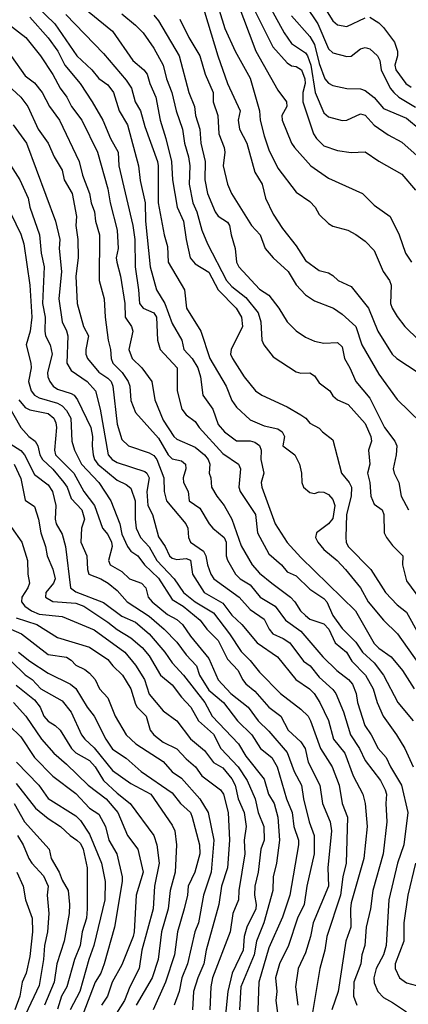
# Model space of a CAD drawing. Header units: metres. Extents: x -46681 to -43747, y -240911 to -237677.
# Tile 1013 of 1056: x -44079 to -44037, y -238518 to -238411. Entities that reach past the tile are written whole.
import ezdxf

# ---------------------------------------------------------------- set-up
doc = ezdxf.new("R2010")
doc.units = ezdxf.units.M
doc.layers.add('CONTOUR_INDEX', color=1, linetype='Continuous')
doc.layers.add('CONTOUR_INTER', color=3, linetype='Continuous')

msp = doc.modelspace()

# ---------------------------------------------------------------- linework, layer by layer
at = {"layer": 'CONTOUR_INDEX'}
for points, elevation in [([(-44073.6, -238408.61), (-44069.1, -238412.33), (-44066.89, -238415.52), (-44065.68, -238416.52), (-44065.32, -238417.02), (-44065.05, -238418.02), (-44064.38, -238419.52), (-44063.92, -238422.02), (-44063.28, -238424.02), (-44062.68, -238426.52), (-44062.56, -238428.52), (-44062.05, -238431.52), (-44061.37, -238433.02), (-44061.1, -238435.02), (-44060.63, -238437.02), (-44060.1, -238437.69), (-44058.6, -238438.6), (-44057.6, -238440.52), (-44055.63, -238442.52), (-44055.06, -238443.52), (-44054.94, -238444.52), (-44056.18, -238447.02), (-44056.25, -238447.52), (-44056.03, -238448.02), (-44054.77, -238450.02), (-44053.53, -238451.52), (-44052.86, -238452.02), (-44050.1, -238453.26), (-44048.6, -238454.15), (-44048.04, -238454.52), (-44047.6, -238455.07), (-44046.6, -238455.6), (-44046.24, -238456.02), (-44045.1, -238456.88), (-44044.18, -238460.52), (-44043.32, -238461.52), (-44043.08, -238462.02), (-44043.11, -238463.02), (-44043.63, -238465.02), (-44043.7, -238467.52), (-44043.66, -238468.02), (-44043.44, -238468.52), (-44040.97, -238471.02), (-44039.38, -238473.52), (-44038.1, -238474.87), (-44037.1, -238475.67), (-44035.79, -238478.02)], 70), ([(-44057.48, -238410.02), (-44056.88, -238412.02), (-44055.75, -238414.52), (-44054.1, -238417.43), (-44053.1, -238421.02), (-44053.01, -238422.02), (-44052.6, -238423.74), (-44052.1, -238425.26), (-44051.1, -238427.25), (-44049.1, -238429.88), (-44047.6, -238430.89), (-44047.04, -238431.52), (-44046.6, -238432.3), (-44045.6, -238433.28), (-44045.1, -238433.59), (-44043.48, -238434.02), (-44042.6, -238434.5), (-44041.6, -238435.22), (-44040.6, -238436.25), (-44039.63, -238438.52), (-44038.94, -238439.52), (-44038.75, -238440.02), (-44038.82, -238442.02), (-44038.67, -238442.52), (-44038.1, -238443.44), (-44037.29, -238444.52), (-44035.76, -238446.02)], 65), ([(-44048.08, -238409.52), (-44046.73, -238411.52), (-44045.6, -238414.23), (-44045.1, -238414.68), (-44043.6, -238415.07), (-44043.1, -238415.05), (-44042.1, -238414.23), (-44041.6, -238414.09), (-44041.1, -238414.25), (-44040.24, -238415.02), (-44040, -238415.52), (-44039.84, -238416.52), (-44038.88, -238418.52), (-44038.48, -238419.02), (-44037.91, -238419.52), (-44036.1, -238420.62)], 60), ([(-44080.1, -238415.09), (-44078.6, -238417.18), (-44077.6, -238417.95), (-44076.78, -238419.02), (-44075.96, -238420.52), (-44074.88, -238422.02), (-44072.73, -238426.52), (-44072.36, -238428.02), (-44071.6, -238430.02), (-44071.42, -238431.02), (-44071.05, -238432.02), (-44070.96, -238433.02), (-44070.53, -238434.52), (-44070.55, -238439.52), (-44070, -238441.52), (-44069.92, -238443.52), (-44069.59, -238446.02), (-44069.31, -238447.02), (-44069.26, -238448.02), (-44069.06, -238448.52), (-44068.04, -238449.52), (-44067.4, -238450.52), (-44067.21, -238451.02), (-44067.1, -238452.59), (-44066.6, -238453.9), (-44064.1, -238456.7), (-44063.05, -238458.52), (-44062.6, -238458.96), (-44061.6, -238459.15), (-44061.16, -238459.52), (-44061.11, -238460.02), (-44061.4, -238461.02), (-44061.38, -238461.52), (-44060.87, -238462.52), (-44060.75, -238463.52), (-44059.6, -238464.32), (-44058.59, -238466.02), (-44058.18, -238466.52), (-44056.96, -238467.52), (-44056.72, -238468.02), (-44056.74, -238469.52), (-44056.6, -238470.01), (-44055.72, -238471.52), (-44055.2, -238472.02), (-44054.1, -238472.69), (-44053.04, -238474.02), (-44051.39, -238475.02), (-44050.25, -238476.52), (-44048.6, -238477.72), (-44046.19, -238480.52), (-44044.66, -238482.02), (-44043.39, -238483.02), (-44042.97, -238483.52), (-44042.58, -238484.52), (-44042.43, -238485.52), (-44041.62, -238488.02), (-44040.94, -238489.02), (-44040.18, -238490.52), (-44039.31, -238491.52), (-44038.84, -238492.52), (-44037.62, -238494.52), (-44036.95, -238497.52), (-44037.4, -238501.02), (-44038.08, -238503.02), (-44039, -238507.02), (-44039.3, -238512.02), (-44039.6, -238513.02), (-44040.39, -238514.52), (-44040.64, -238515.52), (-44040.6, -238516.09), (-44040.2, -238517.02), (-44039.6, -238517.69), (-44038.6, -238518.21), (-44037.1, -238519.25)], 75), ([(-44079.29, -238452.52), (-44078.6, -238453.35), (-44078.1, -238453.61), (-44076.1, -238454.02), (-44075.5, -238454.52), (-44075.28, -238455.02), (-44075.22, -238455.52), (-44075.41, -238458.02), (-44075.32, -238458.52), (-44073.32, -238460.52), (-44072.24, -238462.52), (-44071.06, -238464.02), (-44070.19, -238466.52), (-44069.6, -238467.21), (-44069.22, -238468.02), (-44069.13, -238468.52), (-44069.55, -238470.02), (-44069.36, -238470.52), (-44068.1, -238471.23), (-44067.26, -238472.02), (-44065.96, -238472.52), (-44065.48, -238473.02), (-44065.23, -238474.02), (-44064.78, -238474.52), (-44063.1, -238475.91), (-44062.1, -238476.47), (-44061.47, -238477.02), (-44060.6, -238478.28), (-44058.6, -238480.71), (-44057.6, -238483.04), (-44056.22, -238484.52), (-44054.32, -238486.02), (-44053.26, -238487.52), (-44052.1, -238488.64), (-44050.1, -238490.95), (-44049.34, -238493.02), (-44048.51, -238494.52), (-44048.29, -238496.02), (-44047.7, -238498.52), (-44047.16, -238500.02), (-44047.15, -238502.02), (-44047.93, -238505.52), (-44048.24, -238507.52), (-44048.95, -238509.02), (-44049.93, -238512.02), (-44050.92, -238514.02), (-44051.35, -238515.52), (-44051.21, -238517.02), (-44051.31, -238518.02), (-44050.91, -238521.02)], 80), ([(-44079.6, -238476.3), (-44077.36, -238477.02), (-44075.1, -238478.44), (-44071.6, -238479.49), (-44069.6, -238480.81), (-44069.07, -238481.52), (-44068.02, -238482.52), (-44067.6, -238483.18), (-44067.1, -238484.03), (-44066.6, -238485.7), (-44066.42, -238486.02), (-44065.43, -238487.02), (-44064.99, -238488.52), (-44064.62, -238489.02), (-44063.6, -238489.85), (-44062.1, -238490.57), (-44061.1, -238491.67), (-44060.05, -238492.52), (-44059.37, -238493.52), (-44057.36, -238495.02), (-44057.01, -238495.52), (-44056.51, -238497.52), (-44056.35, -238500.52), (-44056.57, -238503.52), (-44057.24, -238505.52), (-44057.51, -238507.52), (-44058.9, -238512.52), (-44059.15, -238514.02), (-44059.82, -238515.52), (-44060.27, -238517.02), (-44060.41, -238519.02)], 85), ([(-44079.87, -238485.52), (-44078.55, -238487.02), (-44076.84, -238489.52), (-44075.49, -238491.02), (-44074.1, -238492.22), (-44071.77, -238494.52), (-44069.8, -238496.02), (-44068.54, -238497.52), (-44067.46, -238500.02), (-44066.34, -238501.52), (-44065.78, -238504.02), (-44066.54, -238506.52), (-44066.75, -238510.52), (-44066.87, -238511.02), (-44068.1, -238514.13), (-44069.14, -238516.02), (-44069.64, -238517.52), (-44070.32, -238518.52)], 90), ([(-44079.46, -238500.02), (-44078.83, -238501.02), (-44078.23, -238502.52), (-44077.9, -238503.02), (-44076.6, -238504.4), (-44076.12, -238505.52), (-44076.23, -238506.52), (-44076.05, -238508.52), (-44076.18, -238510.52), (-44076.52, -238512.02), (-44076.62, -238513.52), (-44077.1, -238516.38), (-44078.56, -238519.52)], 95)]:
    msp.add_lwpolyline(points, dxfattribs=dict(at, elevation=elevation))
at = {"layer": 'CONTOUR_INTER'}
for points, elevation in [([(-44052.83, -238408.02), (-44050.43, -238412.52), (-44049.6, -238413.67), (-44048.1, -238414.7), (-44047.87, -238415.02), (-44047.52, -238416.02), (-44047.02, -238419.02), (-44046.1, -238421.22), (-44045.6, -238421.67), (-44044.1, -238422.06), (-44043.6, -238422.02), (-44042.1, -238421.33), (-44041.6, -238421.49), (-44040.6, -238422.57), (-44039.1, -238423.63), (-44037.6, -238424.43), (-44035.6, -238426.2)], 62), ([(-44047.07, -238408.02), (-44045.1, -238411.21), (-44044.6, -238411.64), (-44043.6, -238411.81), (-44041.6, -238410.87)], 59), ([(-44078.46, -238408.52), (-44075.4, -238411.52), (-44072.99, -238415.02), (-44071.35, -238416.52), (-44070.6, -238417.47), (-44069.6, -238418.17), (-44069.01, -238419.02), (-44068.38, -238421.02), (-44067.48, -238422.52), (-44066.28, -238427.02), (-44066.1, -238428.6), (-44065.55, -238431.02), (-44065.51, -238433.02), (-44065, -238438.02), (-44064.32, -238440.52), (-44063.39, -238442.02), (-44062.6, -238444.2), (-44061.54, -238446.02), (-44061.32, -238447.02), (-44060.43, -238448.02), (-44059.83, -238449.02), (-44059.54, -238450.02), (-44059.28, -238452.02), (-44058.18, -238453.52), (-44057.6, -238455.22), (-44056.9, -238456.02), (-44055.6, -238456.97), (-44054.1, -238457), (-44053.6, -238457.13), (-44053.1, -238457.5), (-44052.92, -238458.02), (-44052.95, -238459.02), (-44052.63, -238460.52), (-44052.9, -238461.52), (-44052.83, -238462.02), (-44051.39, -238466.02), (-44050.1, -238468.07), (-44048.6, -238469.72), (-44042.66, -238475.52), (-44040.6, -238479.07), (-44040.1, -238479.59), (-44038.78, -238480.52), (-44037.54, -238482.02), (-44036.27, -238484.02)], 72), ([(-44055.58, -238409.02), (-44053.49, -238414.52), (-44051.1, -238418.76), (-44050.15, -238420.02), (-44050.11, -238420.52), (-44050.66, -238421.52), (-44050.64, -238422.02), (-44049.61, -238424.52), (-44049.29, -238425.02), (-44047.51, -238427.02), (-44045.6, -238428.33), (-44041.88, -238430.02), (-44040.6, -238431.3), (-44038.87, -238432.52), (-44037.88, -238434.52), (-44037.2, -238436.52), (-44036.55, -238437.52)], 64), ([(-44059.1, -238410.22), (-44057.63, -238415.02), (-44056.57, -238418.02), (-44055.2, -238421.02), (-44055.43, -238422.02), (-44055.28, -238423.02), (-44054.48, -238424.52), (-44053.6, -238427.7), (-44052.8, -238429.02), (-44052.44, -238430.52), (-44051.6, -238432.29), (-44050.6, -238433.82), (-44049.1, -238435.72), (-44048.1, -238437.32), (-44046.6, -238438.43), (-44045.6, -238438.68), (-44045.1, -238438.95), (-44044.52, -238439.52), (-44043.1, -238440.16), (-44041.22, -238442.52), (-44040.2, -238445.02), (-44038.65, -238447.52), (-44038.15, -238448.02), (-44035.84, -238449.52)], 66), ([(-44053.6, -238410.12), (-44051.66, -238414.02), (-44050.1, -238415.79), (-44049.6, -238416.09), (-44049.1, -238416.17), (-44048.52, -238416.52), (-44048.15, -238417.52), (-44048.13, -238418.02), (-44048.39, -238419.02), (-44048.38, -238420.02), (-44047.22, -238423.52), (-44046.91, -238424.02), (-44046.1, -238424.84), (-44044.6, -238425.33), (-44043.1, -238425.56), (-44041.6, -238425.46), (-44040.1, -238426.5), (-44037.6, -238427.93), (-44036.1, -238429.65)], 63), ([(-44078.1, -238410.78), (-44076.1, -238413.05), (-44075.05, -238414.52), (-44074.3, -238416.02), (-44072.64, -238418.02), (-44071.32, -238420.02), (-44070.17, -238422.02), (-44069.32, -238424.02), (-44068.47, -238425.52), (-44068.4, -238427.02), (-44066.9, -238433.52), (-44066.69, -238435.02), (-44066.62, -238438.02), (-44066.26, -238440.52), (-44066.18, -238442.02), (-44065.78, -238442.52), (-44064.61, -238443.02), (-44064.3, -238443.52), (-44064.22, -238446.02), (-44063.9, -238447.02), (-44062.06, -238449.02), (-44062.08, -238451.52), (-44061.57, -238453.52), (-44061.1, -238454.15), (-44060.1, -238454.89), (-44059.66, -238455.52), (-44057.1, -238458.36), (-44055.4, -238459.52), (-44055.18, -238460.02), (-44055.34, -238462.02), (-44055.19, -238462.52), (-44053.55, -238465.02), (-44053.3, -238467.02), (-44052.1, -238469.32), (-44050.69, -238470.52), (-44050.1, -238471.25), (-44049.1, -238471.69), (-44047.6, -238473.14), (-44046.1, -238474.17), (-44045.77, -238474.52), (-44045.1, -238476.02), (-44044.1, -238477.46), (-44042.6, -238478.93), (-44041.88, -238480.02), (-44040.6, -238481.2), (-44039.59, -238482.52), (-44038.03, -238485.52), (-44036.37, -238487.52)], 73), ([(-44074.17, -238410.52), (-44070.1, -238414.74), (-44067.6, -238417.67), (-44067.05, -238418.52), (-44066.63, -238420.02), (-44066.07, -238421.02), (-44065.6, -238422.73), (-44064.21, -238426.52), (-44064.12, -238427.02), (-44064.12, -238431.02), (-44063.49, -238434.52), (-44063.1, -238435.81), (-44063.06, -238437.52), (-44061.28, -238440.52), (-44061.05, -238442.52), (-44059.47, -238445.02), (-44058.49, -238448.02), (-44056.73, -238451.02), (-44056.1, -238452.6), (-44055.6, -238453.32), (-44054.1, -238454.69), (-44052.6, -238455.34), (-44051.1, -238455.68), (-44050.62, -238456.02), (-44050.39, -238456.52), (-44050.55, -238457.52), (-44049.26, -238458.52), (-44048.75, -238459.52), (-44048.53, -238460.52), (-44048.48, -238461.52), (-44048.3, -238462.02), (-44047.6, -238462.63), (-44047.1, -238462.73), (-44046.6, -238462.56), (-44046.1, -238462.57), (-44045.6, -238462.82), (-44045.1, -238463.38), (-44044.88, -238464.02), (-44045.1, -238465.46), (-44045.6, -238466.03), (-44046.91, -238467.02), (-44047, -238467.52), (-44046.76, -238468.02), (-44046.1, -238468.82), (-44044.63, -238470.02), (-44043.74, -238471.02), (-44042.1, -238473), (-44041.25, -238474.52), (-44039.6, -238476.53), (-44038.09, -238478.02), (-44034.54, -238483.02)], 71), ([(-44068.1, -238410.42), (-44066.6, -238411.67), (-44065.77, -238412.52), (-44064.6, -238414.18), (-44063.58, -238416.02), (-44063.22, -238417.52), (-44062.63, -238419.02), (-44062.19, -238421.02), (-44061.49, -238423.02), (-44061.27, -238424.52), (-44060.82, -238426.02), (-44060.7, -238427.02), (-44060.76, -238429.02), (-44060.34, -238431.02), (-44059.94, -238432.02), (-44059.38, -238434.02), (-44058.76, -238435.52), (-44056.7, -238439.52), (-44056.1, -238440.17), (-44054.6, -238441.37), (-44053.23, -238443.02), (-44052.94, -238444.02), (-44052.85, -238446.02), (-44052.63, -238446.52), (-44051.6, -238447.81), (-44049.1, -238449.46), (-44048.6, -238449.6), (-44047.6, -238449.58), (-44047.1, -238449.9), (-44046.6, -238450.65), (-44045.44, -238451.52), (-44045.1, -238452.07), (-44044.62, -238452.52), (-44043.46, -238453.02), (-44041.6, -238455.08), (-44040.98, -238456.52), (-44040.89, -238457.02), (-44041.22, -238458.02), (-44041.07, -238459.52), (-44041.34, -238460.52), (-44041.1, -238461.52), (-44040.99, -238463.02), (-44040.6, -238463.9), (-44039.74, -238464.52), (-44039.56, -238465.02), (-44039.51, -238467.02), (-44039.26, -238467.52), (-44038.6, -238468.4), (-44037.48, -238469.52), (-44037.51, -238470.52), (-44037.1, -238472.26), (-44035.05, -238475.02)], 69), ([(-44064.6, -238410.59), (-44064.1, -238411.21), (-44061.85, -238415.02), (-44060.8, -238419.02), (-44060.18, -238420.52), (-44060.07, -238421.52), (-44059.61, -238423.02), (-44059.5, -238424.52), (-44059.01, -238426.52), (-44059.04, -238428.52), (-44058.76, -238430.02), (-44057.92, -238432.02), (-44057.6, -238432.49), (-44056.6, -238433.13), (-44056.36, -238433.52), (-44056.2, -238434.52), (-44055.75, -238436.02), (-44055.62, -238437.52), (-44055.35, -238438.02), (-44053.1, -238440.46), (-44052.1, -238441.11), (-44050.99, -238442.52), (-44050.09, -238444.02), (-44049.1, -238445), (-44048.1, -238445.69), (-44047.1, -238446.13), (-44046.1, -238446.34), (-44044.6, -238446.26), (-44044.1, -238446.72), (-44043.83, -238448.02), (-44043.25, -238449.02), (-44042.61, -238450.52), (-44041.1, -238452.35), (-44039.5, -238455.52), (-44038.38, -238457.02), (-44038.16, -238457.52), (-44038.2, -238458.52), (-44038.53, -238460.02), (-44038.45, -238460.52), (-44037.93, -238461.52), (-44037.66, -238463.02), (-44036.89, -238464.52)], 68), ([(-44061.76, -238411.02), (-44060.81, -238413.02), (-44059.6, -238415.02), (-44059, -238417.02), (-44058.15, -238419.02), (-44058.13, -238420.02), (-44057.65, -238421.52), (-44057.53, -238423.52), (-44056.95, -238425.02), (-44056.89, -238425.52), (-44057.05, -238427.02), (-44056.59, -238429.02), (-44056.14, -238430.02), (-44053.98, -238433.52), (-44053.04, -238434.52), (-44052.47, -238436.02), (-44051.61, -238437.02), (-44049.96, -238438.52), (-44049.1, -238439.96), (-44048.1, -238441.06), (-44047.1, -238441.73), (-44045.03, -238442.52), (-44044.1, -238443.16), (-44042.6, -238444.51), (-44041.95, -238446.52), (-44040.1, -238449.72), (-44038.1, -238452.47), (-44035.5, -238455.02)], 67), ([(-44049.6, -238410.65), (-44047.6, -238412.9), (-44047.1, -238413.76), (-44046.6, -238415.86), (-44046, -238417.52), (-44045.6, -238418), (-44045.1, -238418.25), (-44043.6, -238418.56), (-44042.1, -238418.62), (-44041.6, -238418.8), (-44040.6, -238419.56), (-44039.6, -238420.76), (-44037.1, -238421.82), (-44034.1, -238424.28)], 61), ([(-44041.1, -238410.8), (-44040.1, -238411.43), (-44039.6, -238411.91), (-44038.4, -238413.52), (-44038.09, -238414.52), (-44038.09, -238415.02), (-44038.35, -238416.02), (-44038.25, -238416.52), (-44037.15, -238418.02), (-44036.6, -238418.41)], 59), ([(-44080.46, -238411.52), (-44078.53, -238413.02), (-44076.94, -238415.02), (-44075.6, -238417.04), (-44074.8, -238418.52), (-44074.06, -238419.52), (-44073.57, -238420.52), (-44072.45, -238422.02), (-44070.75, -238425.52), (-44069.61, -238429.52), (-44069.36, -238431.02), (-44068.61, -238434.02), (-44068.5, -238436.02), (-44068.69, -238437.02), (-44068.65, -238437.52), (-44068.25, -238439.02), (-44067.75, -238442.02), (-44067.72, -238443.52), (-44067.02, -238444.52), (-44066.9, -238445.02), (-44067.34, -238447.02), (-44066.95, -238448.02), (-44065.92, -238449.02), (-44064.82, -238450.52), (-44064.5, -238452.52), (-44063.6, -238454.74), (-44062.43, -238456.52), (-44062.1, -238456.8), (-44060.1, -238457.69), (-44059.1, -238458.5), (-44058.69, -238459.02), (-44058.51, -238459.52), (-44058.57, -238460.52), (-44058.39, -238461.02), (-44058.34, -238462.02), (-44057.76, -238463.02), (-44056.93, -238464.02), (-44056.1, -238465.52), (-44055.1, -238468.42), (-44053.88, -238470.52), (-44053.1, -238471.4), (-44051.77, -238472.52), (-44049.73, -238474.02), (-44049.24, -238474.52), (-44048.62, -238475.52), (-44048.1, -238476.03), (-44047.6, -238476.43), (-44046.1, -238476.94), (-44045.56, -238477.52), (-44044.87, -238479.02), (-44043.61, -238480.02), (-44043.06, -238481.02), (-44041.54, -238482.52), (-44040.74, -238484.02), (-44040.29, -238485.52), (-44039.64, -238487.02), (-44038.17, -238489.02), (-44037.29, -238490.52), (-44036.37, -238492.52)], 74), ([(-44081.6, -238417.22), (-44079.1, -238419.52), (-44078.33, -238420.52), (-44077.2, -238423.02), (-44076.1, -238424.52), (-44075.46, -238426.02), (-44074.6, -238427.48), (-44074.37, -238428.52), (-44073.51, -238430.02), (-44073.04, -238432.52), (-44073.08, -238433.52), (-44072.88, -238435.02), (-44072.83, -238437.02), (-44073.09, -238439.02), (-44072.95, -238442.02), (-44072.27, -238444.52), (-44071.72, -238445.52), (-44072.01, -238447.02), (-44072, -238447.52), (-44071.83, -238448.02), (-44070.6, -238449.5), (-44069.6, -238450.14), (-44069.24, -238450.52), (-44069.08, -238451.02), (-44068.6, -238455.17), (-44068.1, -238456.83), (-44067.35, -238457.52), (-44065.1, -238458.31), (-44064.6, -238458.6), (-44064.29, -238459.02), (-44063.5, -238461.02), (-44063.48, -238462.52), (-44063.23, -238463.52), (-44061.13, -238466.02), (-44060.91, -238466.52), (-44060.84, -238467.52), (-44060.62, -238468.02), (-44059.2, -238469.02), (-44058.95, -238469.52), (-44058.77, -238470.52), (-44058.41, -238471.52), (-44058.06, -238472.02), (-44055.33, -238474.02), (-44054.1, -238475.38), (-44052.6, -238476.43), (-44052.06, -238477.52), (-44051.66, -238478.02), (-44050.52, -238478.52), (-44049.81, -238479.02), (-44048.32, -238481.02), (-44047.57, -238481.52), (-44046.6, -238482.75), (-44045.1, -238484.08), (-44044.78, -238484.52), (-44043.97, -238486.52), (-44043.18, -238489.02), (-44042.2, -238490.52), (-44041.6, -238491.82), (-44039.94, -238494.02), (-44039.41, -238495.02), (-44039.28, -238495.52), (-44039.35, -238496.52), (-44039.23, -238498.52), (-44039.62, -238502.02), (-44040.77, -238506.02), (-44041.01, -238508.02), (-44041.47, -238510.02), (-44041.64, -238512.02), (-44041.95, -238513.02), (-44042.06, -238514.02), (-44042.81, -238516.02), (-44042.85, -238517.52), (-44042.5, -238518.52)], 76), ([(-44079.93, -238422.52), (-44078.46, -238424.52), (-44075.31, -238433.02), (-44074.83, -238435.02), (-44074.92, -238436.02), (-44074.67, -238438.52), (-44074.96, -238441.52), (-44074.6, -238444.02), (-44074.1, -238444.98), (-44073.96, -238445.52), (-44074.07, -238448.52), (-44073.6, -238449.3), (-44071.88, -238450.52), (-44070.96, -238451.52), (-44070.45, -238453.52), (-44069.59, -238458.52), (-44069.13, -238459.02), (-44068.6, -238459.33), (-44065.6, -238460.32), (-44065.35, -238460.52), (-44065.12, -238461.02), (-44065.35, -238462.52), (-44065.25, -238464.02), (-44064.74, -238465.02), (-44064.1, -238467.44), (-44063.38, -238468.52), (-44062.91, -238469.52), (-44062.6, -238469.77), (-44062.1, -238469.93), (-44061.1, -238469.81), (-44060.6, -238469.98), (-44060.39, -238471.52), (-44059.13, -238473.52), (-44057.1, -238474.7), (-44056.1, -238476), (-44055.03, -238477.02), (-44053.37, -238479.02), (-44051.15, -238480.52), (-44049.14, -238483.02), (-44047.65, -238484.02), (-44047.16, -238484.52), (-44046.53, -238485.52), (-44045.6, -238487.48), (-44045.04, -238489.52), (-44043.81, -238491.02), (-44042.91, -238493.52), (-44041.86, -238495.52), (-44041.6, -238496.52), (-44041.36, -238499.02), (-44041.73, -238502.52), (-44043.1, -238507.34), (-44043.19, -238508.02), (-44043.17, -238510.02), (-44043.7, -238511.52), (-44044.53, -238517.02), (-44045.24, -238519.02)], 77), ([(-44080.46, -238426.52), (-44079.2, -238428.52), (-44078.3, -238430.52), (-44078.11, -238431.52), (-44077.04, -238434.52), (-44076.88, -238436.52), (-44076.53, -238438.02), (-44076.73, -238442.02), (-44076.43, -238443.52), (-44076.49, -238445.02), (-44076.41, -238445.52), (-44075.88, -238446.52), (-44075.67, -238447.52), (-44076.17, -238449.52), (-44076.14, -238450.02), (-44075.92, -238450.52), (-44075.56, -238451.02), (-44075.1, -238451.35), (-44073.6, -238451.82), (-44073.29, -238452.02), (-44072.93, -238452.52), (-44071.47, -238455.52), (-44071.28, -238456.52), (-44071.33, -238457.52), (-44071.2, -238458.52), (-44071.06, -238459.02), (-44070.7, -238459.52), (-44068.6, -238461.27), (-44067.6, -238461.74), (-44067.1, -238462.14), (-44066.64, -238463.52), (-44066.64, -238465.52), (-44066.52, -238466.52), (-44066.07, -238467.52), (-44065.1, -238468.55), (-44064.26, -238470.02), (-44062.4, -238472.02), (-44061.37, -238473.52), (-44060.1, -238474.54), (-44058.1, -238475.75), (-44056.37, -238478.02), (-44055.1, -238479.97), (-44054.1, -238480.93), (-44053.1, -238482.19), (-44050.8, -238484.52), (-44048.6, -238486.25), (-44047.81, -238487.02), (-44047.53, -238487.52), (-44046.46, -238490.52), (-44045.17, -238492.52), (-44044.43, -238494.52), (-44044.1, -238496.52), (-44043.53, -238498.02), (-44043.67, -238503.02), (-44044.03, -238504.52), (-44044.28, -238506.52), (-44045.77, -238511.02), (-44046, -238512.52), (-44046.52, -238514.52), (-44047.37, -238519.52)], 78), ([(-44081.23, -238430.02), (-44079.1, -238434.45), (-44078.75, -238435.52), (-44078.1, -238440.02), (-44077.88, -238443.52), (-44078.07, -238445.02), (-44078.52, -238446.52), (-44077.99, -238448.52), (-44077.97, -238449.02), (-44078.26, -238450.52), (-44077.96, -238451.52), (-44077.6, -238451.99), (-44077.1, -238452.31), (-44075.1, -238452.89), (-44074.6, -238453.16), (-44074.1, -238453.67), (-44073.64, -238454.52), (-44073.55, -238457.02), (-44073.25, -238458.02), (-44072.49, -238459.52), (-44070.59, -238461.52), (-44069.28, -238463.52), (-44068.32, -238466.02), (-44068.1, -238467.17), (-44067.48, -238468.52), (-44067.1, -238469.02), (-44066.33, -238469.52), (-44065.63, -238470.52), (-44064.1, -238471.95), (-44062.6, -238474.29), (-44061.41, -238475.02), (-44059.57, -238476.52), (-44058.84, -238477.52), (-44057.6, -238478.77), (-44056.6, -238480.8), (-44055.42, -238482.02), (-44054.96, -238483.02), (-44054.6, -238483.47), (-44053.6, -238484.27), (-44052.1, -238486.01), (-44050.77, -238487.02), (-44049.98, -238488.52), (-44048.6, -238489.81), (-44048.14, -238490.52), (-44047.81, -238492.02), (-44046.52, -238494.52), (-44046.23, -238496.52), (-44045.42, -238498.52), (-44045.26, -238499.52), (-44045.66, -238503.52), (-44045.58, -238505.52), (-44047.26, -238509.52), (-44047.54, -238511.02), (-44048.1, -238512.82), (-44048.88, -238514.52), (-44049.18, -238516.52), (-44048.93, -238518.52)], 79), ([(-44081.08, -238452.02), (-44079.1, -238455.52), (-44078.22, -238456.52), (-44077.54, -238457.02), (-44077.25, -238457.52), (-44077.01, -238458.52), (-44076.73, -238459.02), (-44075.6, -238460.07), (-44074.41, -238461.52), (-44074.04, -238462.02), (-44073.6, -238463.27), (-44072.45, -238464.52), (-44072.16, -238465.52), (-44072.49, -238466.52), (-44072.54, -238468.02), (-44071.9, -238469.52), (-44071.84, -238471.02), (-44071.68, -238471.52), (-44070.39, -238472.02), (-44069.56, -238472.52), (-44068.6, -238473.32), (-44067.51, -238474.52), (-44065.1, -238476.11), (-44063.47, -238477.52), (-44062.1, -238478.95), (-44061.1, -238480.32), (-44059.96, -238481.52), (-44059.64, -238482.52), (-44058.6, -238484.18), (-44057.03, -238485.52), (-44055.49, -238487.52), (-44053.93, -238489.02), (-44052.98, -238490.52), (-44051.76, -238491.52), (-44051.17, -238492.52), (-44050.16, -238496.02), (-44049.53, -238497.52), (-44049.37, -238499.02), (-44048.86, -238500.52), (-44048.85, -238501.02), (-44049.8, -238506.52), (-44050.6, -238508.91), (-44052.1, -238512.25), (-44053.16, -238516.02), (-44053.38, -238522.02)], 81), ([(-44080.67, -238457.02), (-44079.1, -238458.03), (-44078.7, -238458.52), (-44077.6, -238460.64), (-44076.1, -238461.8), (-44075.65, -238462.52), (-44075.27, -238464.02), (-44075.34, -238465.52), (-44075.25, -238466.02), (-44074.6, -238467.15), (-44074.23, -238468.52), (-44073.68, -238473.02), (-44073.1, -238473.45), (-44070.1, -238474.6), (-44068.1, -238476.11), (-44066.6, -238476.76), (-44065.11, -238478.02), (-44063.42, -238480.02), (-44062.6, -238481.18), (-44061.36, -238482.52), (-44059.05, -238485.52), (-44058.26, -238487.02), (-44055.38, -238490.02), (-44054.6, -238491.35), (-44052.6, -238493.87), (-44052.12, -238495.52), (-44051.5, -238496.52), (-44051.11, -238498.02), (-44050.93, -238500.52), (-44051.25, -238503.02), (-44051.61, -238504.52), (-44051.65, -238506.02), (-44052.62, -238509.52), (-44053.43, -238511.52), (-44053.68, -238513.02), (-44055.14, -238516.52), (-44055.29, -238519.02)], 82), ([(-44079.8, -238459.52), (-44079.1, -238461.1), (-44078.6, -238463.46), (-44077.6, -238464.13), (-44077.15, -238465.52), (-44076.91, -238467.02), (-44076.41, -238468.52), (-44076.23, -238469.52), (-44075.6, -238470.98), (-44075.36, -238472.02), (-44075.52, -238472.52), (-44076.38, -238473.52), (-44076.39, -238474.02), (-44075.6, -238474.49), (-44073.1, -238474.7), (-44072.22, -238475.02), (-44069.6, -238476.75), (-44068.6, -238477.57), (-44067.1, -238478.45), (-44065.88, -238479.52), (-44065.1, -238480.41), (-44063.87, -238482.52), (-44062.6, -238483.57), (-44061.6, -238484.94), (-44060.57, -238486.02), (-44059.75, -238487.52), (-44058.1, -238488.98), (-44057.32, -238490.52), (-44055.41, -238492.52), (-44054.45, -238494.02), (-44053.56, -238496.02), (-44053.23, -238497.52), (-44052.63, -238499.02), (-44052.59, -238500.52), (-44052.95, -238501.52), (-44053.24, -238504.02), (-44053.61, -238505.52), (-44053.65, -238506.52), (-44053.47, -238507.52), (-44053.51, -238508.02), (-44054.49, -238510.02), (-44054.77, -238511.02), (-44054.86, -238512.52), (-44056.06, -238515.02), (-44056.55, -238517.02), (-44056.8, -238519.52)], 83), ([(-44080.1, -238466.42), (-44078.99, -238468.02), (-44078.35, -238470.02), (-44078.32, -238471.52), (-44078.16, -238472.52), (-44078.33, -238473.02), (-44078.99, -238474.02), (-44079.02, -238474.52), (-44078.65, -238475.02), (-44077.91, -238475.52), (-44077.1, -238475.87), (-44074.6, -238476.15), (-44071.1, -238477.59), (-44067.77, -238480.02), (-44066.6, -238481.46), (-44065.63, -238483.02), (-44065.1, -238484.61), (-44063.6, -238486.43), (-44062.1, -238487.52), (-44060.6, -238489.48), (-44059.1, -238490.73), (-44058.1, -238492.04), (-44057.1, -238492.63), (-44056.1, -238493.85), (-44055.75, -238494.52), (-44055.41, -238496.02), (-44054.76, -238497.52), (-44054.55, -238499.02), (-44054.76, -238500.52), (-44054.68, -238502.02), (-44055.36, -238506.02), (-44055.38, -238507.02), (-44056.01, -238508.52), (-44056.31, -238510.52), (-44058.23, -238515.52), (-44058.4, -238516.52), (-44058.52, -238519.02)], 84), ([(-44081.33, -238477.02), (-44079.03, -238478.02), (-44076.1, -238480.29), (-44074.1, -238480.58), (-44073.6, -238480.91), (-44073.1, -238481.45), (-44072.1, -238481.92), (-44071.6, -238482.31), (-44071, -238483.02), (-44070.53, -238484.02), (-44069.61, -238485.02), (-44068.82, -238487.02), (-44067.6, -238489.04), (-44066.58, -238490.02), (-44063.6, -238491.96), (-44062.6, -238493.08), (-44061.6, -238493.76), (-44059.6, -238496.03), (-44058.7, -238497.52), (-44058.08, -238500.52), (-44058.37, -238504.02), (-44059.21, -238506.52), (-44059.73, -238509.52), (-44060.14, -238510.52), (-44060.93, -238514.02), (-44061.57, -238515.52), (-44061.84, -238517.02), (-44062.38, -238518.52)], 86), ([(-44079.33, -238480.02), (-44078.09, -238481.02), (-44076.1, -238482.3), (-44073.66, -238483.52), (-44073.1, -238483.99), (-44071.86, -238486.02), (-44071.1, -238487.02), (-44069.84, -238489.52), (-44069.1, -238490.61), (-44067.6, -238491.57), (-44065.97, -238493.02), (-44062.6, -238495.36), (-44061.71, -238496.52), (-44060.6, -238497.52), (-44060.42, -238498.02), (-44059.63, -238501.02), (-44059.61, -238502.02), (-44060.13, -238504.02), (-44060.87, -238505.52), (-44060.95, -238506.52), (-44061.3, -238508.02), (-44062.04, -238510.52), (-44062.35, -238513.02), (-44063.33, -238516.02), (-44064.69, -238519.02)], 87), ([(-44080.13, -238481.02), (-44078.6, -238482.5), (-44077.84, -238483.02), (-44076.91, -238484.02), (-44074.6, -238485.32), (-44073.6, -238486.57), (-44072.49, -238489.02), (-44072.1, -238489.52), (-44071.1, -238490.45), (-44069.1, -238492.93), (-44067.1, -238494.36), (-44064.93, -238495.52), (-44062.6, -238498.88), (-44062.32, -238499.52), (-44062.13, -238501.02), (-44062.29, -238504.02), (-44062.84, -238506.02), (-44063.03, -238508.02), (-44063.76, -238510.52), (-44064.15, -238513.52), (-44064.8, -238515.52), (-44066.52, -238518.52)], 88), ([(-44079.6, -238483.61), (-44077.6, -238485.22), (-44076.99, -238486.02), (-44076.57, -238487.02), (-44076.1, -238487.56), (-44075.33, -238488.02), (-44074.8, -238488.52), (-44073.56, -238490.52), (-44073.1, -238490.99), (-44071.6, -238491.85), (-44070.98, -238492.52), (-44070.1, -238494.01), (-44068.6, -238495.4), (-44067.17, -238496.52), (-44064.62, -238500.02), (-44064.28, -238501.02), (-44064.02, -238503.02), (-44064.53, -238505.52), (-44064.68, -238508.02), (-44065.9, -238512.52), (-44066.21, -238514.52), (-44067.23, -238516.52), (-44067.79, -238518.02), (-44069.1, -238520.07)], 89), ([(-44080.37, -238488.02), (-44079.1, -238489.27), (-44077.58, -238491.52), (-44075.6, -238493.54), (-44073.1, -238495.42), (-44071.62, -238497.02), (-44070.6, -238497.67), (-44069.85, -238499.02), (-44069.5, -238500.52), (-44068.63, -238502.02), (-44068.04, -238504.52), (-44068.06, -238505.02), (-44068.88, -238510.02), (-44070.01, -238514.02), (-44070.39, -238515.02), (-44070.98, -238516.02), (-44072.32, -238519.52)], 91), ([(-44079.56, -238492.02), (-44077.12, -238494.52), (-44076.1, -238495.98), (-44073.1, -238497.86), (-44072.6, -238498.37), (-44071.6, -238499.87), (-44070.3, -238503.02), (-44069.89, -238505.02), (-44069.93, -238507.02), (-44071.13, -238512.02), (-44071.68, -238513.52), (-44072.67, -238517.02), (-44073.71, -238519.02)], 92), ([(-44079.6, -238494.35), (-44077.5, -238497.02), (-44076.1, -238498.15), (-44074.75, -238499.02), (-44073.73, -238500.02), (-44073, -238500.52), (-44072.6, -238500.88), (-44072.31, -238501.52), (-44071.88, -238503.52), (-44071.85, -238508.02), (-44071.95, -238509.02), (-44072.41, -238510.52), (-44072.62, -238512.02), (-44073.23, -238513.52), (-44074.06, -238516.52), (-44074.65, -238517.52), (-44075.1, -238518.95)], 93), ([(-44079.82, -238496.52), (-44078.68, -238498.52), (-44076, -238501.52), (-44075.79, -238502.52), (-44074.9, -238504.02), (-44074.6, -238504.9), (-44073.94, -238506.02), (-44073.79, -238507.52), (-44073.83, -238508.52), (-44074.36, -238511.52), (-44075.17, -238514.02), (-44075.46, -238516.02), (-44076.51, -238518.52)], 94), ([(-44036.12, -238503.02), (-44036.96, -238506.52), (-44037.4, -238509.52), (-44037.39, -238511.52), (-44038.31, -238514.02), (-44038.31, -238514.52), (-44037.86, -238515.52), (-44037.1, -238516.09), (-44035.46, -238516.52)], 74), ([(-44079.52, -238504.02), (-44078.85, -238505.52), (-44078.57, -238507.02), (-44077.87, -238509.02), (-44077.83, -238510.52), (-44078.1, -238513.2), (-44078.52, -238515.02), (-44078.94, -238516.02), (-44079.19, -238517.52), (-44079.75, -238519.02)], 96)]:
    msp.add_lwpolyline(points, dxfattribs=dict(at, elevation=elevation))

doc.saveas('drawing.dxf')
